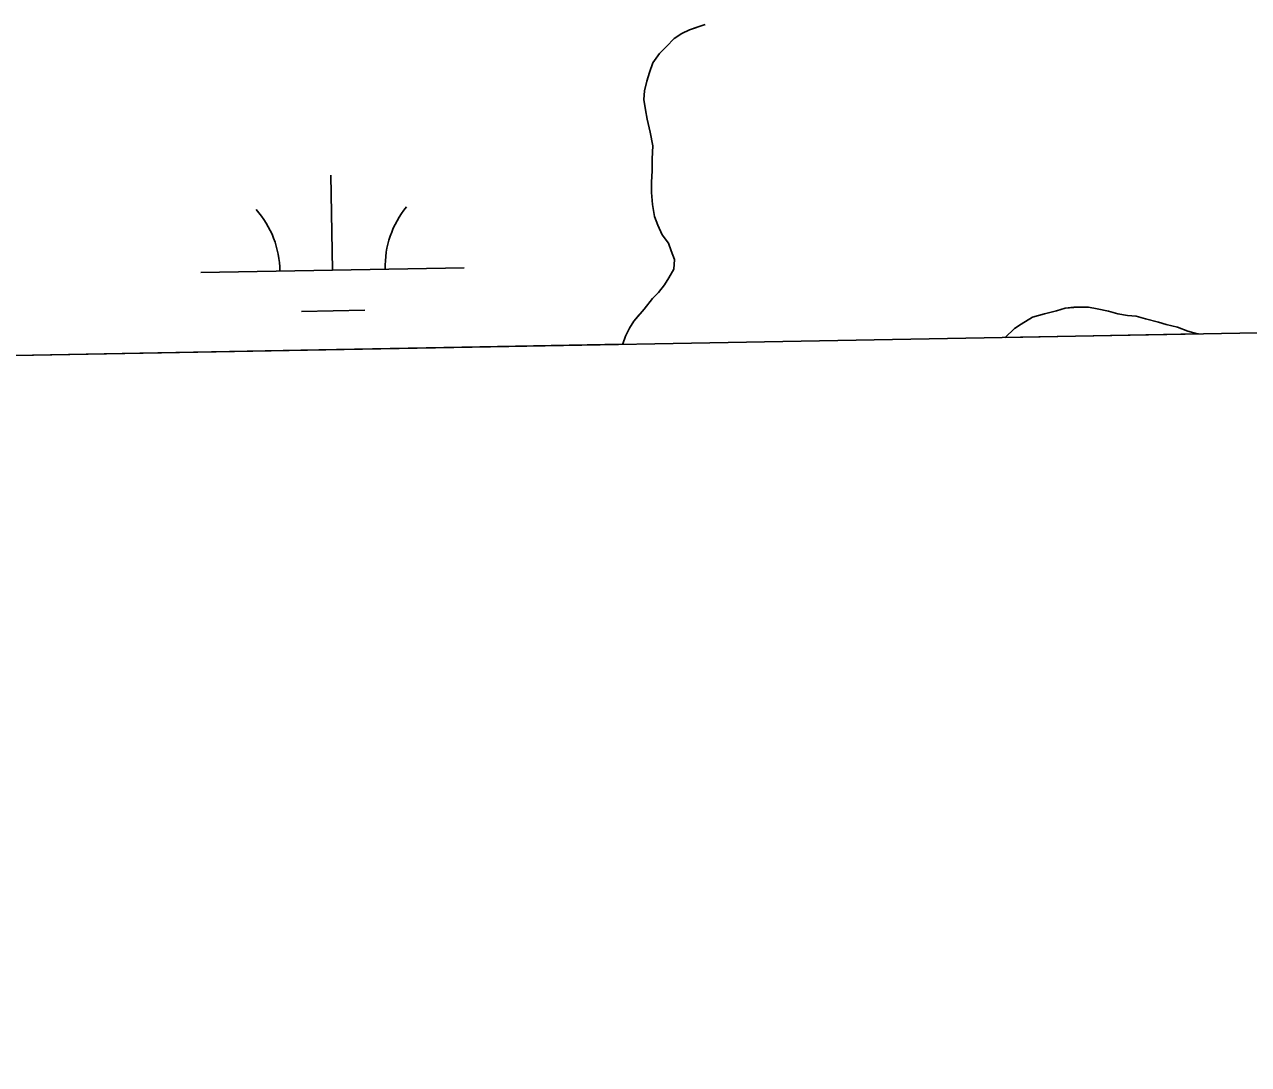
# Model space of a CAD drawing. Extents: x 3925854 to 3964121, y 224593 to 250589.
# Drawn here: x 3944909 to 3945373.4, y 230027.7 to 230422.2 of the extents above; entities that cross this region are included whole.
import ezdxf

# ---------------------------------------------------------------- set-up
doc = ezdxf.new("R2010")
doc.units = 0
for name, color, linetype in [('V-GRID-FRAM', 7, 'Continuous'), ('V-TOPO-SHOR', 7, 'Continuous'), ('V-WETL-SWMP', 7, 'Continuous')]:
    doc.layers.add(name, color=color, linetype=linetype)

msp = doc.modelspace()

# ---------------------------------------------------------------- linework, layer by layer
at = {"layer": 'V-GRID-FRAM'}
msp.add_lwpolyline([(3929791.517, 248207.597), (3961703.892, 248787.859), (3962042.387, 230608.264), (3930114.146, 230027.713), (3929791.517, 248207.597)], dxfattribs=at)
at = {"layer": 'V-TOPO-SHOR'}
for points in [[(3945136.002, 230300.855), (3945136.033, 230301.037), (3945136.986, 230303.993), (3945138.593, 230306.956), (3945140.203, 230309.592), (3945142.145, 230311.902), (3945144.084, 230314.212), (3945147.32, 230318.175), (3945149.587, 230320.489), (3945151.848, 230323.459), (3945153.46, 230326.095), (3945155.389, 230329.388), (3945155.68, 230332.99), (3945154.338, 230336.251), (3945153.327, 230339.187), (3945151, 230342.438), (3945149.327, 230346.022), (3945147.986, 230349.282), (3945147.285, 230353.857), (3945146.91, 230358.437), (3945146.871, 230362.367), (3945147.154, 230366.624), (3945147.109, 230371.208), (3945147.388, 230376.121), (3945146.351, 230381.348), (3945145.319, 230386.248), (3945144.629, 230389.843), (3945143.935, 230393.765), (3945144.23, 230397.041), (3945145.174, 230400.652), (3945146.124, 230403.935), (3945147.396, 230407.55), (3945149.978, 230411.177), (3945152.571, 230413.821), (3945155.487, 230416.796), (3945158.414, 230418.791), (3945161.347, 230420.131), (3945164.281, 230421.142), (3945167.218, 230422.154)], [(3945354.386, 230304.826), (3945354.027, 230304.879), (3945350.416, 230305.825), (3945346.472, 230307.423), (3945342.206, 230308.363), (3945339.25, 230309.313), (3945334.327, 230310.573), (3945330.716, 230311.519), (3945327.44, 230311.814), (3945323.833, 230312.432), (3945320.222, 230313.376), (3945315.956, 230314.316), (3945312.675, 230314.937), (3945307.111, 230314.882), (3945303.84, 230314.521), (3945300.578, 230313.505), (3945296.005, 230312.477), (3945291.436, 230311.122), (3945287.207, 230308.459), (3945284.604, 230306.796), (3945281.071, 230303.493)]]:
    msp.add_lwpolyline(points, dxfattribs=at)
at = {"layer": 'V-WETL-SWMP'}
for p, q in [((3945161.346, 230420.13), (3945158.413, 230418.791)), ((3945167.218, 230422.154), (3945161.346, 230420.13)), ((3945155.487, 230416.797), (3945152.57, 230413.821)), ((3945158.413, 230418.791), (3945155.487, 230416.797)), ((3945149.978, 230411.176), (3945147.396, 230407.549)), ((3945152.57, 230413.821), (3945149.978, 230411.176)), ((3945147.396, 230407.549), (3945146.123, 230403.935)), ((3945146.123, 230403.935), (3945145.174, 230400.651)), ((3945144.229, 230397.041), (3945143.934, 230393.764)), ((3945145.174, 230400.651), (3945144.229, 230397.041)), ((3945143.934, 230393.764), (3945144.629, 230389.842)), ((3945144.629, 230389.842), (3945145.32, 230386.248)), ((3945145.32, 230386.248), (3945146.352, 230381.348)), ((3945146.352, 230381.348), (3945147.387, 230376.121)), ((3945147.387, 230376.121), (3945147.109, 230371.207)), ((3945147.109, 230371.207), (3945147.155, 230366.624)), ((3945025.884, 230328.996), (3945025.229, 230364.99)), ((3945147.155, 230366.624), (3945146.871, 230362.366)), ((3945146.871, 230362.366), (3945146.911, 230358.437)), ((3945146.911, 230358.437), (3945147.285, 230353.858)), ((3945147.285, 230353.858), (3945147.986, 230349.282)), ((3945147.986, 230349.282), (3945149.328, 230346.022)), ((3945149.328, 230346.022), (3945151.001, 230342.437)), ((3945151.001, 230342.437), (3945153.326, 230339.187)), ((3945153.326, 230339.187), (3945154.338, 230336.251)), ((3945154.338, 230336.251), (3945155.68, 230332.991)), ((3945155.68, 230332.991), (3945155.389, 230329.387)), ((3944975.892, 230328.087), (3945075.875, 230329.905)), ((3945155.389, 230329.387), (3945153.459, 230326.094)), ((3945151.848, 230323.458), (3945149.587, 230320.489)), ((3945153.459, 230326.094), (3945151.848, 230323.458)), ((3945147.319, 230318.174), (3945144.085, 230314.213)), ((3945149.587, 230320.489), (3945147.319, 230318.174)), ((3945014.166, 230313.35), (3945038.162, 230313.786)), ((3945144.085, 230314.213), (3945140.203, 230309.591)), ((3945296.005, 230312.477), (3945300.578, 230313.506)), ((3945300.578, 230313.506), (3945303.841, 230314.521)), ((3945303.841, 230314.521), (3945307.111, 230314.881)), ((3945307.111, 230314.881), (3945312.676, 230314.938)), ((3945312.676, 230314.938), (3945315.956, 230314.316)), ((3945315.956, 230314.316), (3945320.222, 230313.377)), ((3945320.222, 230313.377), (3945323.832, 230312.432)), ((3945140.203, 230309.591), (3945138.593, 230306.955)), ((3945287.206, 230308.46), (3945291.435, 230311.121)), ((3945291.435, 230311.121), (3945296.005, 230312.477)), ((3945323.832, 230312.432), (3945327.44, 230311.813)), ((3945327.44, 230311.813), (3945330.716, 230311.519)), ((3945330.716, 230311.519), (3945334.327, 230310.573)), ((3945334.327, 230310.573), (3945339.25, 230309.314)), ((3945339.25, 230309.314), (3945342.206, 230308.362)), ((3945136.986, 230303.993), (3945136.034, 230301.037)), ((3945138.593, 230306.955), (3945136.986, 230303.993)), ((3945281.073, 230303.493), (3945284.604, 230306.796)), ((3945354.391, 230304.826), (3945281.073, 230303.493)), ((3945284.604, 230306.796), (3945287.206, 230308.46)), ((3945342.206, 230308.362), (3945346.472, 230307.423)), ((3945346.472, 230307.423), (3945350.417, 230305.826)), ((3945350.417, 230305.826), (3945354.027, 230304.88)), ((3945354.027, 230304.88), (3945354.391, 230304.826)), ((3945136.003, 230300.855), (3944834.83, 230295.379)), ((3945136.034, 230301.037), (3945136.003, 230300.855))]:
    msp.add_line(p, q, dxfattribs=at)
for centre, start, end in [((3944970.641, 230328.467), 0.26988, 41.81354), ((3945081.109, 230330.475), 140.26988, 181.81353)]:
    msp.add_arc(centre, 35.246, start, end, dxfattribs=at)

doc.saveas('drawing.dxf')
